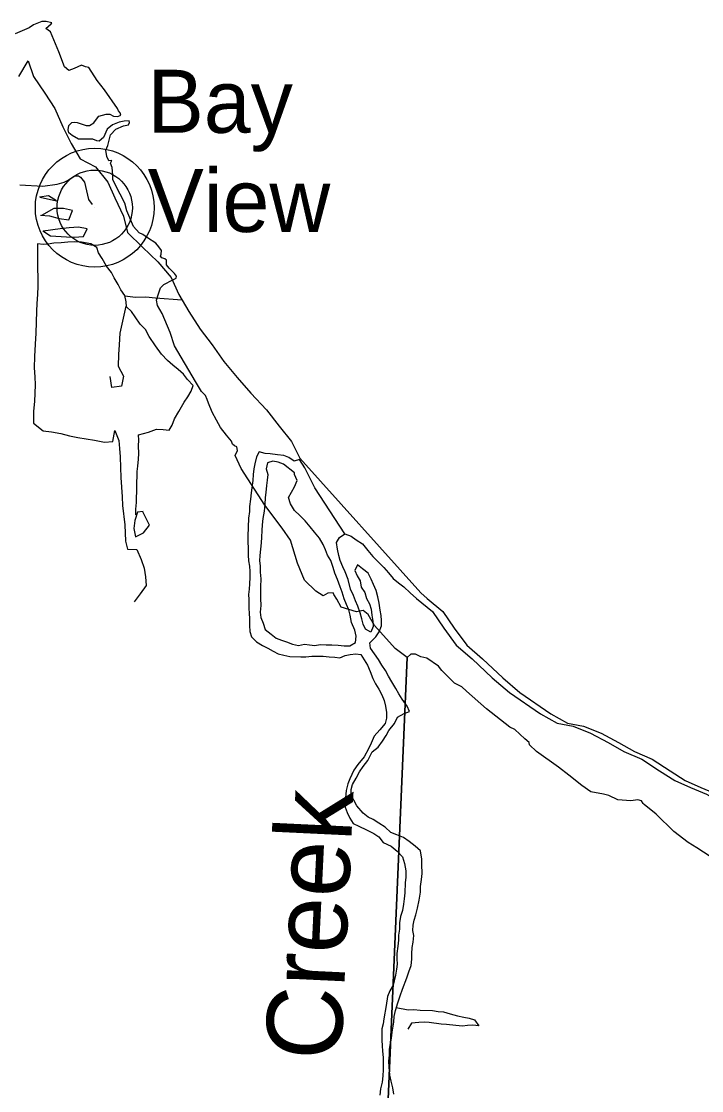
# Model space of a CAD drawing. Extents: x 0 to 34, y 0 to 22.
# Drawn here: x 3.035 to 3.462, y 15.022 to 15.692 of the extents above; entities that cross this region are included whole.
import ezdxf

# ---------------------------------------------------------------- set-up
doc = ezdxf.new("R2010")
doc.units = 0
for name, color, linetype in [('GM_X_Corporation', 7, 'Continuous'), ('GM_X_Major_Lake', 7, 'Continuous'), ('GM_X_Minor_River', 7, 'Continuous'), ('GM_X_Minor_River_Text', 7, 'Continuous'), ('GM_X_Township_Road', 7, 'Continuous'), ('GM_X_Unincorporated', 7, 'Continuous'), ('GM_X_Unincorporated_Location', 7, 'Continuous'), ('GM_X_Unincorporated_Text', 7, 'Continuous')]:
    doc.layers.add(name, color=color, linetype=linetype)

msp = doc.modelspace()

# ---------------------------------------------------------------- linework, layer by layer
at = {"layer": 'GM_X_Corporation'}
for points in [[(3.47041, 15.16634), (3.45867, 15.17414), (3.45319, 15.17748), (3.44427, 15.18443), (3.43313, 15.19514), (3.4255, 15.20131), (3.42507, 15.20183), (3.42396, 15.20354), (3.42173, 15.20414), (3.41719, 15.20354), (3.40921, 15.20414), (3.40339, 15.20688), (3.40013, 15.20766), (3.39216, 15.20929), (3.3865, 15.21323), (3.37836, 15.21966), (3.37193, 15.2247), (3.35813, 15.23457), (3.35384, 15.23868), (3.35367, 15.24014), (3.35084, 15.24245), (3.3445, 15.2482), (3.34141, 15.24966), (3.32684, 15.26123), (3.31441, 15.2722), (3.31133, 15.27503), (3.30687, 15.27725), (3.30199, 15.28214), (3.2989, 15.28523), (3.29684, 15.28797), (3.28947, 15.29303), (3.28579, 15.2938), (3.28245, 15.29551), (3.27944, 15.29551), (3.27722, 15.29325), (3.26955, 15.29896), (3.25662, 15.31339), (3.25272, 15.32031), (3.24956, 15.32271), (3.2455, 15.32196), (3.23588, 15.32497), (3.23302, 15.32993), (3.23122, 15.33278), (3.23077, 15.33383), (3.22746, 15.33354), (3.22461, 15.33203), (3.21994, 15.33489), (3.21288, 15.3418), (3.20852, 15.35233), (3.20397, 15.36686), (3.19883, 15.37435), (3.18795, 15.38873), (3.17316, 15.41163), (3.16936, 15.41994), (3.1708, 15.42302), (3.17049, 15.42539), (3.16905, 15.426), (3.16772, 15.42703), (3.16721, 15.42878), (3.16392, 15.43268), (3.16032, 15.4373), (3.15766, 15.44202), (3.15509, 15.44705), (3.15273, 15.4527), (3.1519, 15.45486), (3.15088, 15.45753), (3.14831, 15.45989), (3.14462, 15.46625), (3.13137, 15.48864), (3.1287, 15.49696), (3.12377, 15.50877), (3.12069, 15.5138), (3.12017, 15.51719), (3.12141, 15.52119), (3.12264, 15.52479), (3.1247, 15.52694), (3.13034, 15.52982), (3.13239, 15.53095), (3.1327, 15.53218), (3.13137, 15.53382), (3.12808, 15.53711), (3.12644, 15.53937), (3.12644, 15.54224), (3.12531, 15.54306), (3.12346, 15.54368), (3.12264, 15.54481), (3.12305, 15.54604), (3.12326, 15.5483), (3.12161, 15.55046), (3.11966, 15.55282), (3.11453, 15.55621), (3.11155, 15.55836), (3.10919, 15.55929), (3.1058, 15.56319), (3.10149, 15.57315), (3.10025, 15.57787), (3.09738, 15.58352), (3.09276, 15.59245), (3.09286, 15.59543), (3.09245, 15.60016), (3.09132, 15.60303), (3.09224, 15.60457), (3.09019, 15.60437), (3.08906, 15.60704), (3.08834, 15.61104), (3.08958, 15.61412), (3.09122, 15.62069), (3.09471, 15.62418), (3.09943, 15.62634), (3.10262, 15.62686), (3.10323, 15.6285), (3.10293, 15.62942), (3.09995, 15.62922), (3.09676, 15.6286), (3.09255, 15.62686), (3.08917, 15.62418), (3.08701, 15.61895), (3.08413, 15.61679), (3.0827, 15.617), (3.08023, 15.61802), (3.07725, 15.61802), (3.0712, 15.61802), (3.06729, 15.62038), (3.06514, 15.62193), (3.06473, 15.62377), (3.06524, 15.62644), (3.06699, 15.62839), (3.06853, 15.6287), (3.07037, 15.62839), (3.07612, 15.62644), (3.07807, 15.62655), (3.08085, 15.62829), (3.08249, 15.63055), (3.08403, 15.6324), (3.08855, 15.63373), (3.09081, 15.63373), (3.09317, 15.6324), (3.09594, 15.63209), (3.09779, 15.63302), (3.09738, 15.63455), (3.09625, 15.63579), (3.09574, 15.63712), (3.08762, 15.64883), (3.083, 15.65478), (3.07766, 15.66279), (3.07561, 15.66331), (3.07325, 15.66423), (3.06853, 15.66218), (3.06514, 15.66105), (3.06257, 15.66331), (3.05887, 15.67265), (3.05374, 15.68528), (3.05086, 15.68734), (3.05415, 15.69021), (3.05456, 15.69093), (3.05097, 15.69175), (3.04829, 15.69165), (3.04316, 15.6896), (3.04039, 15.68775), (3.03166, 15.68395)], [(3.2545, 14.76911), (3.27722, 15.29325), (3.26955, 15.29896), (3.25662, 15.31339), (3.25272, 15.32031), (3.24956, 15.32271), (3.2455, 15.32196), (3.23588, 15.32497), (3.23302, 15.32993), (3.23122, 15.33278), (3.23077, 15.33383), (3.22746, 15.33354), (3.22461, 15.33203), (3.21994, 15.33489), (3.21288, 15.3418), (3.20852, 15.35233), (3.20397, 15.36686), (3.19883, 15.37435), (3.18795, 15.38873), (3.17316, 15.41163), (3.16936, 15.41994), (3.1708, 15.42302), (3.17049, 15.42539), (3.16905, 15.426), (3.16772, 15.42703), (3.16721, 15.42878), (3.16392, 15.43268), (3.16032, 15.4373), (3.15766, 15.44202), (3.15509, 15.44705), (3.15273, 15.4527), (3.1519, 15.45486), (3.15088, 15.45753), (3.14831, 15.45989), (3.14462, 15.46625), (3.13137, 15.48864), (3.1287, 15.49696), (3.12377, 15.50877), (3.12069, 15.5138), (3.12017, 15.51719), (3.12141, 15.52119), (3.12264, 15.52479), (3.1247, 15.52694), (3.13034, 15.52982), (3.13239, 15.53095), (3.1327, 15.53218), (3.13137, 15.53382), (3.12808, 15.53711), (3.12644, 15.53937), (3.12644, 15.54224), (3.12531, 15.54306), (3.12346, 15.54368), (3.12264, 15.54481), (3.12305, 15.54604), (3.12326, 15.5483), (3.12161, 15.55046), (3.11966, 15.55282), (3.11453, 15.55621), (3.11155, 15.55836), (3.10919, 15.55929), (3.1058, 15.56319), (3.10149, 15.57315), (3.10025, 15.57787), (3.09738, 15.58352), (3.09276, 15.59245), (3.09286, 15.59543), (3.09245, 15.60016), (3.09132, 15.60303), (3.09224, 15.60457), (3.09019, 15.60437), (3.08906, 15.60704), (3.08834, 15.61104), (3.08958, 15.61412), (3.09122, 15.62069), (3.09471, 15.62418), (3.09943, 15.62634), (3.10262, 15.62686), (3.10323, 15.6285), (3.10293, 15.62942), (3.09995, 15.62922), (3.09676, 15.6286), (3.09255, 15.62686), (3.08917, 15.62418), (3.08701, 15.61895), (3.08413, 15.61679), (3.0827, 15.617), (3.08023, 15.61802), (3.07725, 15.61802), (3.0712, 15.61802), (3.06729, 15.62038), (3.06514, 15.62193), (3.06473, 15.62377), (3.06524, 15.62644), (3.06699, 15.62839), (3.06853, 15.6287), (3.07037, 15.62839), (3.07612, 15.62644), (3.07807, 15.62655), (3.08085, 15.62829), (3.08249, 15.63055), (3.08403, 15.6324), (3.08855, 15.63373), (3.09081, 15.63373), (3.09317, 15.6324), (3.09594, 15.63209), (3.09779, 15.63302), (3.09738, 15.63455), (3.09625, 15.63579), (3.09574, 15.63712), (3.08762, 15.64883), (3.083, 15.65478), (3.07766, 15.66279), (3.07561, 15.66331), (3.07325, 15.66423), (3.06853, 15.66218), (3.06514, 15.66105), (3.06257, 15.66331), (3.05887, 15.67265), (3.05374, 15.68528), (3.05086, 15.68734), (3.05415, 15.69021), (3.05456, 15.69093), (3.05097, 15.69175), (3.04829, 15.69165), (3.04316, 15.6896), (3.04039, 15.68775), (3.03166, 15.68395)], [(3.47041, 15.16634), (3.45867, 15.17414), (3.45319, 15.17748), (3.44427, 15.18443), (3.43313, 15.19514), (3.4255, 15.20131), (3.42507, 15.20183), (3.42396, 15.20354), (3.42173, 15.20414), (3.41719, 15.20354), (3.40921, 15.20414), (3.40339, 15.20688), (3.40013, 15.20766), (3.39216, 15.20929), (3.3865, 15.21323), (3.37836, 15.21966), (3.37193, 15.2247), (3.35813, 15.23457), (3.35384, 15.23868), (3.35367, 15.24014), (3.35084, 15.24245), (3.3445, 15.2482), (3.34141, 15.24966), (3.32684, 15.26123), (3.31441, 15.2722), (3.31133, 15.27503), (3.30687, 15.27725), (3.30199, 15.28214), (3.2989, 15.28523), (3.29684, 15.28797), (3.28947, 15.29303), (3.28579, 15.2938), (3.28245, 15.29551), (3.27944, 15.29551), (3.27722, 15.29325), (3.2545, 14.76911)]]:
    msp.add_lwpolyline(points, dxfattribs=at)
at = {"layer": 'GM_X_Major_Lake'}
for p, q in [((3.21299, 15.41222), (3.20965, 15.41727)), ((3.2194, 15.3997), (3.21299, 15.41222)), ((3.23814, 15.37085), (3.2194, 15.3997))]:
    msp.add_line(p, q, dxfattribs=at)
for points in [[(3.0338, 15.65725), (3.03968, 15.66713), (3.04309, 15.65725), (3.05011, 15.64681), (3.05636, 15.63713), (3.06148, 15.62573), (3.0666, 15.61529), (3.07229, 15.6056), (3.08195, 15.60067), (3.08973, 15.59099), (3.09409, 15.5813), (3.0994, 15.56972), (3.10186, 15.55946), (3.11134, 15.55035), (3.12101, 15.54124), (3.12935, 15.53136), (3.13409, 15.52073), (3.14035, 15.5101), (3.14755, 15.49908), (3.15494, 15.48921), (3.16234, 15.47877), (3.17068, 15.4687), (3.17921, 15.45883), (3.18907, 15.44839), (3.19703, 15.43832), (3.20461, 15.42864), (3.20992, 15.4182), (3.28563, 15.33388)], [(3.0338, 15.65725), (3.03968, 15.66713), (3.04309, 15.65725), (3.05011, 15.64681), (3.05636, 15.63713), (3.06148, 15.62573), (3.0666, 15.61529), (3.07229, 15.6056), (3.08195, 15.60067), (3.08973, 15.59099), (3.09409, 15.5813), (3.0994, 15.56972), (3.10186, 15.55946), (3.11134, 15.55035), (3.12101, 15.54124), (3.12935, 15.53136), (3.13409, 15.52073), (3.14035, 15.5101), (3.14755, 15.49908), (3.15494, 15.48921), (3.16234, 15.47877), (3.17068, 15.4687), (3.17921, 15.45883), (3.18907, 15.44839), (3.19703, 15.43832), (3.20461, 15.42864), (3.20992, 15.4182), (3.20965, 15.41727)], [(3.23814, 15.37085), (3.24208, 15.36941), (3.24524, 15.36703), (3.24916, 15.36464), (3.25245, 15.36037), (3.25558, 15.35667), (3.25927, 15.35314), (3.26259, 15.34963), (3.26553, 15.34631), (3.26847, 15.34281), (3.27162, 15.34006), (3.27516, 15.33767), (3.27912, 15.33387)], [(3.27912, 15.33387), (3.28309, 15.33029), (3.29295, 15.32212), (3.30015, 15.31168), (3.30793, 15.30105), (3.31779, 15.2925), (3.33048, 15.28054), (3.34129, 15.27143), (3.36062, 15.25814)], [(3.28563, 15.33388), (3.28961, 15.33029), (3.29946, 15.32212), (3.30667, 15.31168), (3.31444, 15.30105), (3.3243, 15.2925), (3.337, 15.28054), (3.3478, 15.27143), (3.36714, 15.25814)], [(3.36062, 15.25814), (3.37105, 15.25226), (3.38109, 15.25036), (3.39209, 15.24599), (3.40308, 15.24011), (3.41294, 15.23441), (3.42412, 15.22967), (3.4353, 15.22245), (3.44478, 15.21638), (3.45464, 15.21201), (3.46468, 15.20784), (3.47473, 15.20214), (3.48857, 15.18809), (3.49141, 15.18516)], [(3.36714, 15.25814), (3.37756, 15.25226), (3.38761, 15.25036), (3.3986, 15.24599), (3.40959, 15.24011), (3.41945, 15.23441), (3.43063, 15.22967), (3.44181, 15.22245), (3.45129, 15.21638), (3.46115, 15.21201), (3.47119, 15.20784), (3.48124, 15.20214), (3.49508, 15.18809), (3.49792, 15.18516)]]:
    msp.add_lwpolyline(points, dxfattribs=at)
at = {"layer": 'GM_X_Minor_River'}
for points in [[(3.04719, 15.58158), (3.05746, 15.57934), (3.05242, 15.58253), (3.0469, 15.58174)], [(3.04752, 15.57032), (3.05302, 15.56997), (3.05923, 15.56827), (3.06529, 15.56753), (3.06754, 15.57335), (3.06188, 15.57447), (3.05581, 15.57464), (3.04809, 15.5701)], [(3.04895, 15.56059), (3.0538, 15.55741), (3.06365, 15.55675), (3.06858, 15.5566), (3.07448, 15.557), (3.07671, 15.56188), (3.07123, 15.5628), (3.06533, 15.5624), (3.05981, 15.5618), (3.04924, 15.56042)], [(3.04554, 15.55234), (3.04563, 15.53732), (3.04583, 15.53085), (3.04588, 15.52591), (3.04554, 15.52079), (3.04519, 15.5151), (3.04486, 15.51017), (3.04447, 15.4965), (3.04408, 15.48968), (3.04367, 15.4819), (3.04347, 15.47487), (3.04388, 15.46916), (3.04412, 15.46422), (3.04397, 15.4589), (3.04363, 15.45378), (3.04307, 15.44753), (3.04305, 15.44012), (3.04918, 15.43538), (3.05429, 15.43467), (3.06014, 15.43355), (3.06561, 15.43225), (3.07089, 15.43115), (3.07599, 15.43024), (3.08129, 15.42952), (3.08752, 15.4282), (3.09284, 15.42861), (3.09399, 15.43542), (3.09647, 15.42927), (3.0969, 15.42432), (3.09731, 15.41899), (3.0975, 15.41233), (3.09771, 15.40606), (3.0981, 15.39996), (3.09869, 15.39387), (3.09892, 15.38854), (3.10028, 15.37653), (3.10075, 15.36626), (3.10194, 15.36129), (3.10781, 15.36093), (3.11048, 15.35477), (3.11241, 15.34921), (3.11321, 15.34386), (3.11362, 15.33834), (3.10987, 15.33313), (3.10612, 15.32811)], [(3.1071, 15.38261), (3.1072, 15.38621), (3.10751, 15.39038), (3.10806, 15.40975), (3.10835, 15.41316), (3.10885, 15.41751), (3.10896, 15.42112), (3.1089, 15.42587), (3.109, 15.42948), (3.10891, 15.43271), (3.11503, 15.43443), (3.12021, 15.43637), (3.12438, 15.43606), (3.12798, 15.43577), (3.12997, 15.43894), (3.13141, 15.44289), (3.13419, 15.44737), (3.1374, 15.45317), (3.13977, 15.45652), (3.14177, 15.46007), (3.14301, 15.46364), (3.13951, 15.46754), (3.13695, 15.47085), (3.13362, 15.4738), (3.13046, 15.47636), (3.12694, 15.47931), (3.12326, 15.4834), (3.11942, 15.48864), (3.1156, 15.49445), (3.11325, 15.4987), (3.10994, 15.50221), (3.10684, 15.50667), (3.10446, 15.50997), (3.10132, 15.51291), (3.10122, 15.51615), (3.10019, 15.51998), (3.09783, 15.52365), (3.09621, 15.52693), (3.09368, 15.53118), (3.09187, 15.53446), (3.08875, 15.53835), (3.08604, 15.54318), (3.08387, 15.54685), (3.08282, 15.55011), (3.07891, 15.55251), (3.07324, 15.55343), (3.06869, 15.55375), (3.06451, 15.55349), (3.06051, 15.55304), (3.05575, 15.5528), (3.05232, 15.55232), (3.04909, 15.55204), (3.04549, 15.55233)], [(3.10019, 15.51979), (3.107, 15.51902), (3.11346, 15.51921), (3.11952, 15.51866), (3.13604, 15.51741)], [(3.10085, 15.51344), (3.09724, 15.4965), (3.09684, 15.4891), (3.09629, 15.48304), (3.09609, 15.47583), (3.09951, 15.46946), (3.0982, 15.46323), (3.0921, 15.46245), (3.09115, 15.46932)], [(3.20965, 15.41727), (3.20639, 15.41622), (3.20305, 15.4186), (3.19985, 15.41983), (3.19588, 15.42032), (3.19134, 15.42083), (3.18812, 15.42112), (3.18454, 15.42217), (3.18274, 15.41899), (3.18167, 15.41465), (3.1812, 15.41144), (3.18072, 15.40803), (3.18043, 15.40424), (3.17992, 15.3997), (3.17945, 15.39648), (3.17895, 15.3925), (3.17844, 15.38796), (3.17835, 15.38473), (3.17766, 15.38057), (3.17734, 15.36937), (3.17743, 15.36557), (3.17751, 15.36196), (3.17757, 15.3574), (3.17785, 15.35397), (3.17833, 15.35054), (3.17861, 15.34711), (3.17869, 15.3435), (3.17839, 15.33952), (3.17811, 15.3361), (3.17782, 15.33288), (3.17792, 15.32965), (3.17796, 15.32433), (3.17824, 15.3209), (3.17834, 15.31767), (3.17841, 15.31349), (3.17868, 15.30968), (3.17972, 15.30623), (3.18286, 15.3031), (3.18659, 15.3009), (3.18977, 15.2991), (3.19314, 15.29729), (3.19632, 15.29568), (3.1999, 15.29482), (3.20367, 15.29395), (3.2105, 15.29375), (3.21373, 15.29385), (3.21734, 15.29413), (3.22114, 15.29421), (3.22456, 15.29411), (3.22835, 15.29381), (3.23176, 15.29352), (3.23497, 15.29305), (3.23824, 15.29466), (3.24148, 15.29514), (3.24491, 15.29561), (3.24813, 15.29533), (3.25031, 15.29185), (3.25231, 15.28856), (3.2539, 15.28452), (3.25568, 15.28029), (3.25729, 15.27682), (3.25947, 15.27353), (3.26127, 15.27006), (3.26269, 15.26641), (3.26353, 15.26278), (3.26418, 15.25896), (3.26427, 15.25535), (3.26341, 15.25195), (3.26008, 15.24806), (3.25655, 15.24417), (3.25452, 15.23967), (3.2529, 15.23611), (3.25029, 15.23105), (3.24617, 15.22642), (3.24379, 15.22288), (3.24117, 15.21745), (3.23994, 15.21425), (3.23887, 15.2101), (3.2383, 15.20328), (3.23838, 15.19967), (3.23962, 15.19621), (3.24123, 15.19275), (3.24322, 15.18946), (3.24678, 15.18765), (3.25165, 15.18542), (3.25633, 15.18319), (3.2595, 15.18101), (3.26205, 15.17752), (3.26712, 15.17528), (3.27082, 15.17195), (3.27413, 15.16843), (3.27554, 15.1644), (3.27636, 15.15982), (3.27624, 15.15583), (3.27595, 15.15223), (3.27558, 15.14597), (3.27529, 15.14218), (3.27481, 15.13877), (3.27413, 15.13499), (3.27288, 15.13123), (3.27239, 15.12726)], [(3.20651, 15.40893), (3.1997, 15.41451), (3.19632, 15.41575), (3.19292, 15.41623), (3.18966, 15.41537), (3.1888, 15.4116), (3.18983, 15.40796), (3.18935, 15.40436), (3.18907, 15.40114), (3.18857, 15.39679), (3.18828, 15.39356), (3.18797, 15.3892), (3.18747, 15.38504), (3.18677, 15.3805), (3.18628, 15.37652), (3.18618, 15.37292), (3.18587, 15.36875), (3.18577, 15.36514), (3.18478, 15.35719), (3.18469, 15.35396), (3.18498, 15.35072), (3.18505, 15.34673), (3.1855, 15.34254), (3.18517, 15.33761), (3.18526, 15.33419), (3.18534, 15.3302), (3.18541, 15.32582), (3.1851, 15.32165), (3.18557, 15.31841), (3.18699, 15.31476), (3.18821, 15.31092), (3.19192, 15.30797), (3.19507, 15.30541), (3.19846, 15.30417), (3.20166, 15.30313), (3.20522, 15.3017), (3.20918, 15.30082), (3.21281, 15.30167), (3.21603, 15.30119), (3.21925, 15.30091), (3.22268, 15.30157), (3.22647, 15.30127), (3.22989, 15.30136), (3.23387, 15.30106), (3.23765, 15.30057), (3.24126, 15.30066), (3.24474, 15.30284), (3.24523, 15.30681), (3.24439, 15.31044), (3.24225, 15.31526), (3.24143, 15.31984), (3.24058, 15.32328), (3.23915, 15.32655), (3.23773, 15.33001), (3.23652, 15.33423), (3.2351, 15.33769), (3.23352, 15.3421), (3.23193, 15.34614), (3.2307, 15.34979), (3.2293, 15.354), (3.22731, 15.35748), (3.22608, 15.36075), (3.22447, 15.36421), (3.2223, 15.36808), (3.21918, 15.37178), (3.21643, 15.37527), (3.21331, 15.37897), (3.20998, 15.3823), (3.20666, 15.38544), (3.20412, 15.38969), (3.2029, 15.39352), (3.20651, 15.40026), (3.20814, 15.4042)], [(3.23814, 15.37085), (3.2194, 15.3997), (3.21299, 15.41222), (3.20965, 15.41727)], [(3.20814, 15.4042), (3.20667, 15.40789), (3.20651, 15.40893)], [(3.11172, 15.38475), (3.10829, 15.38428), (3.10662, 15.3792), (3.10591, 15.37409), (3.1069, 15.36893), (3.11191, 15.37145), (3.11565, 15.37628), (3.11154, 15.38452)], [(3.27517, 15.25826), (3.27863, 15.25949), (3.27721, 15.26295), (3.2741, 15.26722), (3.27192, 15.27051), (3.27012, 15.27399), (3.26757, 15.27805), (3.2654, 15.28172), (3.2636, 15.28519), (3.26123, 15.28849), (3.25924, 15.29216), (3.25413, 15.29914), (3.25366, 15.30258), (3.25756, 15.30627), (3.25955, 15.30944), (3.26117, 15.31319), (3.26107, 15.31642), (3.26079, 15.31966), (3.26032, 15.32309), (3.25968, 15.32748), (3.25884, 15.3313), (3.25782, 15.33532), (3.25602, 15.33899), (3.2546, 15.34245), (3.25262, 15.34611), (3.24909, 15.34887), (3.24594, 15.35144), (3.24431, 15.34787), (3.24593, 15.3446), (3.24774, 15.34131), (3.24839, 15.3375), (3.25056, 15.33401), (3.2516, 15.33037), (3.25359, 15.3269), (3.25464, 15.32364), (3.2551, 15.31982), (3.25556, 15.3162), (3.25584, 15.31277), (3.25441, 15.3092), (3.25105, 15.31101), (3.24962, 15.31428), (3.24877, 15.31754), (3.24774, 15.32137), (3.24634, 15.32559), (3.24472, 15.32886), (3.24349, 15.33213), (3.2417, 15.33617), (3.24016, 15.3421), (3.2384, 15.3469), (3.23679, 15.35018), (3.23519, 15.35403), (3.23433, 15.35728), (3.2335, 15.36129), (3.23285, 15.3653), (3.23484, 15.36847), (3.23814, 15.37085)], [(3.26876, 15.01983), (3.26812, 15.02384), (3.2671, 15.02805), (3.26625, 15.03168), (3.26584, 15.03702), (3.26575, 15.04063), (3.26604, 15.04423), (3.26615, 15.04803), (3.26664, 15.05181), (3.2673, 15.05502), (3.26778, 15.05862), (3.26872, 15.06505), (3.26901, 15.06846), (3.26988, 15.07223), (3.27134, 15.07713), (3.2728, 15.08146), (3.27424, 15.0856), (3.27691, 15.09274), (3.27816, 15.0965), (3.2796, 15.10045), (3.28009, 15.10443), (3.28, 15.10766), (3.2803, 15.11164), (3.28097, 15.11504), (3.28128, 15.11921), (3.28061, 15.12246), (3.28089, 15.12568), (3.28155, 15.12889), (3.2826, 15.13228), (3.28366, 15.13643), (3.28475, 15.14134), (3.28547, 15.14645), (3.28557, 15.14986), (3.28607, 15.15422), (3.28656, 15.158), (3.28634, 15.16371), (3.28643, 15.16694), (3.28544, 15.17228), (3.28211, 15.17523), (3.2784, 15.17819), (3.27486, 15.18057), (3.27073, 15.18221), (3.26698, 15.18384), (3.26327, 15.18698), (3.25936, 15.18956), (3.25582, 15.19195), (3.25263, 15.19337), (3.24948, 15.19593), (3.24562, 15.20041), (3.24364, 15.20408), (3.24202, 15.20735), (3.24211, 15.21058), (3.24296, 15.21379), (3.24516, 15.21771), (3.24737, 15.22183), (3.24955, 15.22518), (3.25251, 15.2289), (3.25532, 15.23433), (3.25901, 15.23726), (3.26177, 15.24098), (3.26396, 15.24453), (3.26576, 15.2477), (3.26911, 15.25198), (3.27112, 15.25591), (3.27517, 15.25826)], [(3.27239, 15.12726), (3.27228, 15.12327), (3.27179, 15.11948), (3.2717, 15.11626), (3.27121, 15.11247), (3.2707, 15.10793), (3.27061, 15.1047), (3.27089, 15.10127), (3.27042, 15.09806), (3.26975, 15.09447), (3.26843, 15.08805), (3.26624, 15.0845), (3.26481, 15.08093), (3.26389, 15.07545), (3.26252, 15.06713), (3.26204, 15.06391), (3.26138, 15.0607), (3.26128, 15.05691), (3.26137, 15.05367), (3.26146, 15.05006), (3.26175, 15.04682), (3.2622, 15.04282), (3.26209, 15.03883), (3.26217, 15.03503), (3.26187, 15.03124), (3.26139, 15.02746), (3.2605, 15.02311), (3.26001, 15.01914)], [(3.27017, 15.07405), (3.27767, 15.07277), (3.28128, 15.07286), (3.28526, 15.07255), (3.29304, 15.07233), (3.29663, 15.07165), (3.29985, 15.07137), (3.30418, 15.07011), (3.3087, 15.06884), (3.31266, 15.06815), (3.31606, 15.06748), (3.31926, 15.06644), (3.322, 15.06275), (3.31821, 15.06305), (3.31498, 15.06295), (3.31174, 15.06248), (3.30757, 15.06279), (3.30171, 15.06353), (3.29849, 15.06362), (3.29093, 15.06479), (3.2877, 15.06488), (3.28447, 15.06479), (3.2799, 15.06435), (3.27752, 15.06062)]]:
    msp.add_lwpolyline(points, dxfattribs=at)
at = {"layer": 'GM_X_Township_Road'}
msp.add_lwpolyline([(3.03446, 15.58947), (3.04886, 15.58854), (3.058, 15.58979), (3.06239, 15.59107), (3.06487, 15.59238), (3.0687, 15.59501), (3.07118, 15.59499), (3.0725, 15.59421), (3.07494, 15.59114), (3.07751, 15.58027), (3.07976, 15.57702)], dxfattribs=at)
at = {"layer": 'GM_X_Unincorporated'}
for radius in [0.0372, 0.02358]:
    msp.add_circle((3.08143, 15.57507), radius, dxfattribs=at)
at = {"layer": 'GM_X_Unincorporated_Location'}
msp.add_line((3.08143, 15.57507), (3.08143, 15.57507), dxfattribs=at)

# ---------------------------------------------------------------- texts
at = {"layer": 'GM_X_Minor_River_Text'}
msp.add_text('Creek', height=0.04738, rotation=87.27577, dxfattribs=at).set_placement((3.23554, 15.04045))
at = {"layer": 'GM_X_Unincorporated_Text'}
for s, p in [('Bay', (3.11454, 15.62196)), ('View', (3.11454, 15.55987))]:
    msp.add_text(s, height=0.039489, rotation=0.00001, dxfattribs=at).set_placement(p)

doc.saveas('drawing.dxf')
